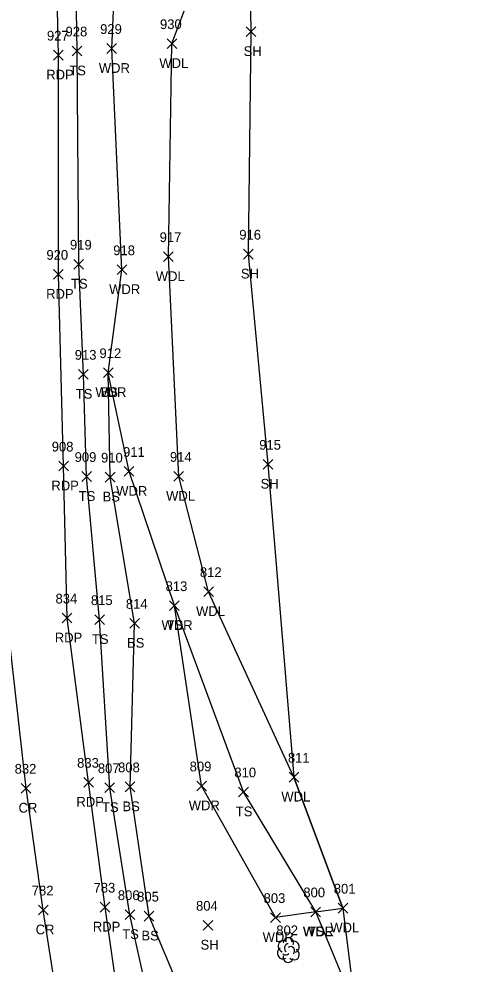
# Model space of a CAD drawing. Extents: x 1482574 to 1485769, y 580696 to 595649.
# Drawn here: x 1483700.8 to 1483793.9, y 584560.7 to 584755 of the extents above; entities that cross this region are included whole.
import ezdxf

# ---------------------------------------------------------------- set-up
doc = ezdxf.new("R2010")
doc.units = 0
for name, color, linetype in [('L_A', 7, 'Continuous'), ('L_I', 7, 'Continuous'), ('L_TIC', 7, 'Continuous'), ('LAWA', 7, 'Continuous'), ('LELB', 7, 'Continuous'), ('LSOGP', 7, 'Continuous'), ('LTD', 7, 'Continuous'), ('P_A', 7, 'Continuous'), ('P_I', 7, 'Continuous'), ('P_TIC', 7, 'Continuous'), ('PET', 7, 'Continuous'), ('PRC', 7, 'Continuous')]:
    doc.layers.add(name, color=color, linetype=linetype)

msp = doc.modelspace()

# ---------------------------------------------------------------- linework, layer by layer
at = {"layer": 'L_TIC'}
for points in [[(1483747.47, 584751.35), (1483749.47, 584753.35)], [(1483749.47, 584751.35), (1483747.47, 584753.35)], [(1483731.23, 584748.89), (1483733.23, 584750.89)], [(1483733.23, 584748.89), (1483731.23, 584750.89)], [(1483711.73, 584747.38), (1483713.73, 584749.38)], [(1483713.73, 584747.38), (1483711.73, 584749.38)], [(1483718.85, 584747.89), (1483720.85, 584749.89)], [(1483720.85, 584747.89), (1483718.85, 584749.89)], [(1483746.92, 584705.63), (1483748.92, 584707.63)], [(1483748.92, 584705.63), (1483746.92, 584707.63)], [(1483730.5, 584705.11), (1483732.5, 584707.11)], [(1483732.5, 584705.11), (1483730.5, 584707.11)], [(1483712.09, 584703.56), (1483714.09, 584705.56)], [(1483714.09, 584703.56), (1483712.09, 584705.56)], [(1483720.97, 584702.42), (1483722.97, 584704.42)], [(1483722.97, 584702.42), (1483720.97, 584704.42)], [(1483713.05, 584680.93), (1483715.05, 584682.93)], [(1483715.05, 584680.93), (1483713.05, 584682.93)], [(1483718.14, 584681.27), (1483720.14, 584683.27)], [(1483720.14, 584681.27), (1483718.14, 584683.27)], [(1483718.14, 584681.27), (1483720.14, 584683.27)], [(1483720.14, 584681.27), (1483718.14, 584683.27)], [(1483722.41, 584660.97), (1483724.41, 584662.97)], [(1483724.41, 584660.97), (1483722.41, 584662.97)], [(1483750.97, 584662.44), (1483752.97, 584664.44)], [(1483752.97, 584662.44), (1483750.97, 584664.44)], [(1483713.69, 584659.93), (1483715.69, 584661.93)], [(1483715.69, 584659.93), (1483713.69, 584661.93)], [(1483718.54, 584659.8), (1483720.54, 584661.8)], [(1483720.54, 584659.8), (1483718.54, 584661.8)], [(1483732.62, 584659.96), (1483734.62, 584661.96)], [(1483734.62, 584659.96), (1483732.62, 584661.96)], [(1483738.77, 584636.26), (1483740.77, 584638.26)], [(1483740.77, 584636.26), (1483738.77, 584638.26)], [(1483731.73, 584633.39), (1483733.73, 584635.39)], [(1483733.73, 584633.39), (1483731.73, 584635.39)], [(1483731.73, 584633.39), (1483733.73, 584635.39)], [(1483733.73, 584633.39), (1483731.73, 584635.39)], [(1483716.38, 584630.51), (1483718.38, 584632.51)], [(1483718.38, 584630.51), (1483716.38, 584632.51)], [(1483723.56, 584629.75), (1483725.56, 584631.75)], [(1483725.56, 584629.75), (1483723.56, 584631.75)], [(1483756.3, 584598.14), (1483758.3, 584600.14)], [(1483758.3, 584598.14), (1483756.3, 584600.14)], [(1483718.45, 584595.97), (1483720.45, 584597.97)], [(1483720.45, 584595.97), (1483718.45, 584597.97)], [(1483722.62, 584596.15), (1483724.62, 584598.15)], [(1483724.62, 584596.15), (1483722.62, 584598.15)], [(1483737.33, 584596.34), (1483739.33, 584598.34)], [(1483739.33, 584596.34), (1483737.33, 584598.34)], [(1483745.94, 584595.11), (1483747.94, 584597.11)], [(1483747.94, 584595.11), (1483745.94, 584597.11)], [(1483722.61, 584569.88), (1483724.61, 584571.88)], [(1483724.61, 584569.88), (1483722.61, 584571.88)], [(1483760.77, 584570.45), (1483762.77, 584572.45)], [(1483762.77, 584570.45), (1483760.77, 584572.45)], [(1483760.77, 584570.45), (1483762.77, 584572.45)], [(1483762.77, 584570.45), (1483760.77, 584572.45)], [(1483760.77, 584570.45), (1483762.77, 584572.45)], [(1483762.77, 584570.45), (1483760.77, 584572.45)], [(1483766.37, 584571.22), (1483768.37, 584573.22)], [(1483768.37, 584571.22), (1483766.37, 584573.22)], [(1483726.53, 584569.58), (1483728.53, 584571.58)], [(1483728.53, 584569.58), (1483726.53, 584571.58)], [(1483738.63, 584567.7), (1483740.63, 584569.7)], [(1483740.63, 584567.7), (1483738.63, 584569.7)], [(1483752.51, 584569.28), (1483754.51, 584571.28)], [(1483754.51, 584569.28), (1483752.51, 584571.28)]]:
    msp.add_lwpolyline(points, dxfattribs=at)
at = {"layer": 'LAWA'}
for points in [[(1483761.77, 584571.45), (1483753.51, 584570.28), (1483738.33, 584597.34), (1483732.73, 584634.39), (1483723.41, 584661.97), (1483719.14, 584682.27), (1483721.97, 584703.42), (1483719.85, 584748.89), (1483721.89, 584793.55), (1483718.38, 584851.79), (1483718.09, 584860.45), (1483715.4, 584868.2), (1483715.6, 584890.98), (1483715.86, 584918.49), (1483713.55, 584926.58), (1483711.43, 584951.06)], [(1483761.77, 584571.45), (1483767.37, 584572.22), (1483757.3, 584599.14), (1483739.77, 584637.26), (1483733.62, 584660.96), (1483731.5, 584706.11), (1483732.23, 584749.89), (1483747.81, 584791.11), (1483748.2, 584844.25), (1483757.26, 584887.09), (1483729.42, 584941.01), (1483711.43, 584951.06)]]:
    msp.add_lwpolyline(points, dxfattribs=at)
at = {"layer": 'LELB'}
for points in [[(1483724.08, 584462.12), (1483725.91, 584465.52), (1483726.78, 584474.21), (1483728.48, 584487.3), (1483730.22, 584517.1), (1483728.73, 584547.62), (1483723.61, 584570.88), (1483719.45, 584596.97), (1483717.38, 584631.51), (1483714.69, 584660.93), (1483714.05, 584681.93), (1483713.09, 584704.56), (1483712.73, 584748.38), (1483712.01, 584794.59), (1483710.89, 584850.57), (1483709.95, 584870.25), (1483710.98, 584893.47), (1483715.86, 584918.49)], [(1483724.22, 584461.93), (1483730.55, 584460.52), (1483734.81, 584465.51), (1483730.29, 584472.99), (1483731.22, 584484.81), (1483741.06, 584489.99), (1483742.65, 584514.97), (1483736.7, 584548.75), (1483727.53, 584570.58), (1483723.62, 584597.15), (1483724.56, 584630.75), (1483719.54, 584660.8), (1483719.14, 584682.27)], [(1483746.3, 584382.3), (1483748.37, 584392.86), (1483750.94, 584406.49), (1483759.87, 584426.68), (1483768.63, 584444.61), (1483782.37, 584462.37), (1483792.76, 584482.21), (1483785.99, 584499.63), (1483785.91, 584499.14), (1483779.54, 584515.98), (1483769.91, 584551.9), (1483761.77, 584571.45), (1483746.94, 584596.11), (1483732.73, 584634.39)]]:
    msp.add_lwpolyline(points, dxfattribs=at)
at = {"layer": 'LSOGP'}
msp.add_lwpolyline([(1483747.81, 584791.11), (1483748.47, 584752.35), (1483747.92, 584706.63), (1483751.97, 584663.44), (1483757.3, 584599.14), (1483767.37, 584572.22), (1483769.91, 584551.9), (1483779.54, 584515.98), (1483785.99, 584499.63), (1483792.76, 584482.21), (1483793.92, 584429.3), (1483785.14, 584396.21), (1483771.39, 584371.37), (1483766.68, 584350.58), (1483773.24, 584329.92), (1483775.88, 584327.57), (1483760.72, 584319.04), (1483747.44, 584305.84), (1483734.05, 584295.82), (1483732.24, 584294.29), (1483724.32, 584288.73), (1483715.87, 584279.92), (1483710.3, 584271.09)], dxfattribs=at)
at = {"layer": 'LTD'}
msp.add_line((1483756.12, 584563.66), (1483756.12, 584563.66), dxfattribs=at)
msp.add_line((1483756.12, 584563.66), (1483756.12, 584563.66), dxfattribs=at)
msp.add_arc((1483756.17, 584565.09), 1.05, 335.5272, 180.9563, dxfattribs=at)
for centre, major_axis, ratio, start_param, end_param in [((1483755.04, 584562.95), (0.58, -1.04), 0.959034, 3.141593, 6.283185), ((1483755.33, 584564.33), (1.21, -0.51), 0.895232, 1.570796, 4.712389), ((1483755.91, 584564.12), (-0.208, -0.792), 0.645439, 3.141593, 6.283185), ((1483756.62, 584563.49), (-0.5, 0.667), 0.989748, 3.141593, 6.283185), ((1483757.16, 584564.24), (-1.14, -0.48), 0.949671, 1.570796, 4.712389), ((1483756.12, 584562.16), (0.26, 1.06), 0.942809, 1.570796, 4.712389), ((1483755.66, 584562.91), (-0.625, -0.083), 0.423636, 0, 3.141593), ((1483757.12, 584562.83), (-1.09, 0.79), 0.841452, 1.570796, 4.712389)]:
    msp.add_ellipse(centre, major_axis=major_axis, ratio=ratio, start_param=start_param, end_param=end_param, dxfattribs=at)
at = {"layer": 'P_TIC'}
for points in [[(1483707.91, 584746.53), (1483709.91, 584748.53)], [(1483709.91, 584746.53), (1483707.91, 584748.53)], [(1483707.89, 584701.48), (1483709.89, 584703.48)], [(1483709.89, 584701.48), (1483707.89, 584703.48)], [(1483708.97, 584662.07), (1483710.97, 584664.07)], [(1483710.97, 584662.07), (1483708.97, 584664.07)], [(1483709.68, 584630.83), (1483711.68, 584632.83)], [(1483711.68, 584630.83), (1483709.68, 584632.83)], [(1483714.11, 584597.08), (1483716.11, 584599.08)], [(1483716.11, 584597.08), (1483714.11, 584599.08)], [(1483701.27, 584595.86), (1483703.27, 584597.86)], [(1483703.27, 584595.86), (1483701.27, 584597.86)], [(1483704.8, 584570.84), (1483706.8, 584572.84)], [(1483706.8, 584570.84), (1483704.8, 584572.84)], [(1483717.49, 584571.42), (1483719.49, 584573.42)], [(1483719.49, 584571.42), (1483717.49, 584573.42)]]:
    msp.add_lwpolyline(points, dxfattribs=at)
at = {"layer": 'PET'}
msp.add_lwpolyline([(1483696.06, 584466.38), (1483707.95, 584464.66), (1483720.39, 584462.96), (1483722.29, 584478.64), (1483724.31, 584511.6), (1483723.07, 584540.32), (1483718.49, 584572.42), (1483715.11, 584598.08), (1483710.68, 584631.83), (1483709.97, 584663.07), (1483708.89, 584702.48), (1483708.91, 584747.53), (1483707.88, 584794.21), (1483706.23, 584850.22), (1483704.43, 584903.52), (1483701.57, 584959.32), (1483696.14, 585000.99), (1483691.09, 585058.77), (1483691.12, 585079), (1483685.88, 585127.24), (1483682.76, 585180.38), (1483679.27, 585226.94), (1483675.8, 585274.42)], dxfattribs=at)
at = {"layer": 'PRC'}
msp.add_lwpolyline([(1483707.95, 584464.66), (1483709.57, 584481.33), (1483711.02, 584513.1), (1483710.87, 584539.52), (1483705.8, 584571.84), (1483702.27, 584596.86), (1483698.56, 584629.8), (1483696.99, 584664.79), (1483696.35, 584703.62), (1483696.11, 584746.95), (1483694.97, 584793.9), (1483693.55, 584850.21), (1483691.78, 584903.16), (1483687.15, 584966.03), (1483684.73, 584995.28), (1483678.25, 585070.79), (1483674.34, 585126.27), (1483669.53, 585178.97), (1483666.46, 585226.52), (1483663.26, 585274.78)], dxfattribs=at)

# ---------------------------------------------------------------- texts
at = {"layer": 'L_A'}
for s, p in [('SH', (1483746.96, 584747.35)), ('WDL', (1483729.65, 584744.89)), ('TS', (1483711.14, 584743.38)), ('WDR', (1483717.21, 584743.89)), ('WDL', (1483728.92, 584701.11)), ('SH', (1483746.4, 584701.63)), ('TS', (1483711.5, 584699.56)), ('WDR', (1483719.33, 584698.42)), ('TS', (1483712.46, 584676.93)), ('WDR', (1483716.5, 584677.27)), ('BS', (1483717.58, 584677.27)), ('SH', (1483750.45, 584658.44)), ('TS', (1483713.09, 584655.93)), ('BS', (1483717.98, 584655.8)), ('WDR', (1483720.78, 584656.97)), ('WDL', (1483731.04, 584655.96)), ('WDL', (1483737.19, 584632.26)), ('WDR', (1483730.09, 584629.39)), ('TS', (1483731.14, 584629.39)), ('TS', (1483715.79, 584626.51)), ('BS', (1483723.01, 584625.75)), ('WDL', (1483754.72, 584594.14)), ('TS', (1483717.86, 584591.97)), ('BS', (1483722.06, 584592.15)), ('WDR', (1483735.69, 584592.34)), ('TS', (1483745.35, 584591.11)), ('TS', (1483722.02, 584565.88)), ('WDR', (1483759.13, 584566.45)), ('WDL', (1483759.18, 584566.45)), ('TS', (1483760.18, 584566.45)), ('WDL', (1483764.78, 584567.22)), ('BS', (1483725.97, 584565.58)), ('WDR', (1483750.87, 584565.28)), ('SH', (1483738.12, 584563.7))]:
    msp.add_text(s, height=2, dxfattribs=at).set_placement(p)
at = {"layer": 'L_I'}
for s, p in [('930', (1483729.78, 584752.89)), ('928', (1483710.37, 584751.38)), ('929', (1483717.48, 584751.89)), ('916', (1483746.07, 584709.63)), ('919', (1483711.28, 584707.56)), ('917', (1483729.71, 584709.11)), ('918', (1483720.17, 584706.42)), ('913', (1483712.26, 584684.93)), ('912', (1483717.34, 584685.27)), ('912', (1483717.34, 584685.27)), ('911', (1483722.19, 584664.97)), ('915', (1483750.17, 584666.44)), ('909', (1483712.24, 584663.93)), ('910', (1483717.66, 584663.8)), ('914', (1483731.82, 584663.96)), ('812', (1483737.98, 584640.26)), ('813', (1483730.93, 584637.39)), ('813', (1483730.93, 584637.39)), ('815', (1483715.58, 584634.51)), ('814', (1483722.77, 584633.75)), ('811', (1483756.07, 584602.14)), ('807', (1483717.01, 584599.97)), ('808', (1483721.17, 584600.15)), ('809', (1483735.88, 584600.34)), ('810', (1483745.06, 584599.11)), ('806', (1483721.11, 584573.88)), ('805', (1483725.09, 584573.58)), ('800', (1483759.24, 584574.45)), ('800', (1483759.24, 584574.45)), ('800', (1483759.24, 584574.45)), ('801', (1483765.49, 584575.22)), ('804', (1483737.19, 584571.7)), ('803', (1483751.07, 584573.28)), ('802', (1483753.68, 584566.66))]:
    msp.add_text(s, height=2, dxfattribs=at).set_placement(p)
at = {"layer": 'P_A'}
for s, p in [('RDP', (1483706.4, 584742.53)), ('RDP', (1483706.38, 584697.48)), ('RDP', (1483707.46, 584658.07)), ('RDP', (1483708.16, 584626.83)), ('RDP', (1483712.6, 584593.08)), ('CR', (1483700.71, 584591.86)), ('CR', (1483704.23, 584566.84)), ('RDP', (1483715.98, 584567.42))]:
    msp.add_text(s, height=2, dxfattribs=at).set_placement(p)
at = {"layer": 'P_I'}
for s, p in [('927', (1483706.55, 584750.53)), ('920', (1483706.44, 584705.48)), ('908', (1483707.53, 584666.07)), ('834', (1483708.31, 584634.83)), ('833', (1483712.75, 584601.08)), ('832', (1483699.91, 584599.86)), ('783', (1483716.13, 584575.42)), ('782', (1483703.43, 584574.84))]:
    msp.add_text(s, height=2, dxfattribs=at).set_placement(p)

doc.saveas('drawing.dxf')
